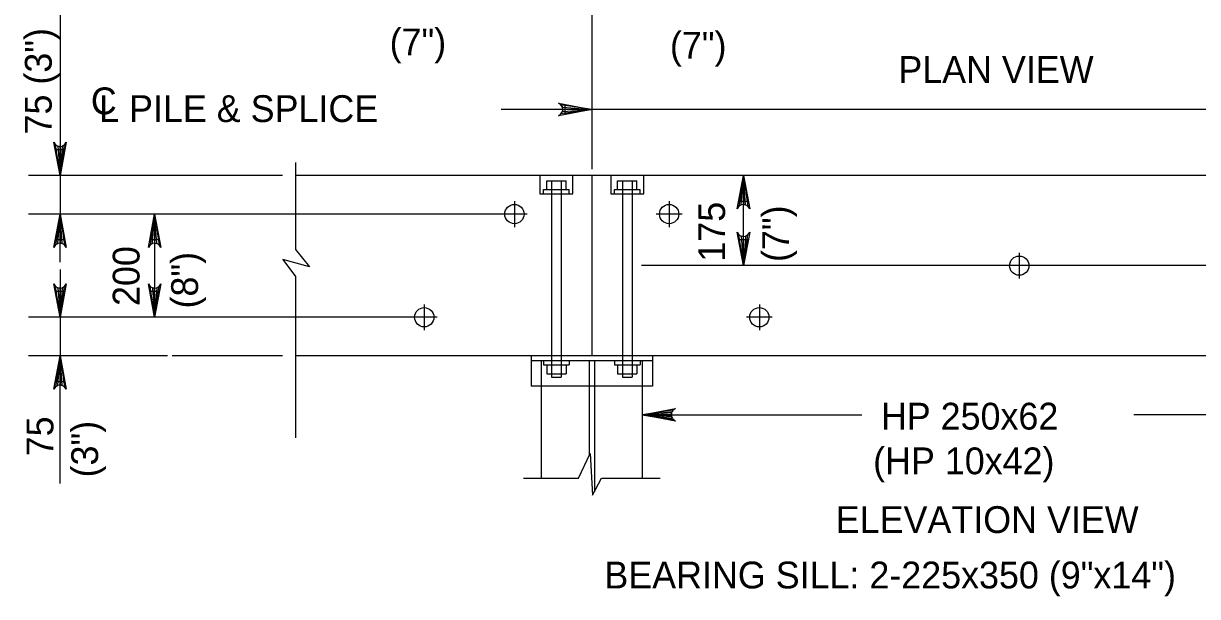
# Model space of a CAD drawing. Extents: x 635440 to 640306, y 296653 to 298484.
# Drawn here: x 639847 to 639978.4, y 297082.5 to 297146.6 of the extents above; entities that cross this region are included whole.
import ezdxf

# ---------------------------------------------------------------- set-up
doc = ezdxf.new("R2010")
doc.units = 0
for name, color, linetype in [('3', 7, 'Continuous'), ('4', 7, 'Continuous'), ('5', 7, 'Continuous')]:
    doc.layers.add(name, color=color, linetype=linetype)

msp = doc.modelspace()

# ---------------------------------------------------------------- linework, layer by layer
at = {"layer": '3'}
for p, q in [((639877.45, 297131.06), (639877.45, 297121.34)), ((640039.42, 297129.62), (639877.45, 297129.62)), ((639905.57, 297128.04), (639905.57, 297129.03)), ((639905.57, 297129.03), (639907.73, 297129.03)), ((639906.11, 297129.03), (639906.11, 297107.07)), ((639907.19, 297129.03), (639907.19, 297107.07)), ((639907.73, 297128.04), (639907.73, 297129.03)), ((639910.62, 297129.62), (639910.62, 297109.43)), ((639913.5, 297128.04), (639913.5, 297129.03)), ((639913.5, 297129.03), (639915.66, 297129.03)), ((639914.04, 297129.03), (639914.04, 297107.07)), ((639915.12, 297129.03), (639915.12, 297107.07)), ((639915.66, 297128.04), (639915.66, 297129.03)), ((639905.21, 297127.58), (639905.21, 297128.04)), ((639905.21, 297128.04), (639908.09, 297128.04)), ((639908.09, 297127.58), (639908.09, 297128.04)), ((639913.14, 297127.58), (639913.14, 297128.04)), ((639913.14, 297128.04), (639916.02, 297128.04)), ((639916.02, 297127.58), (639916.02, 297128.04)), ((639901.96, 297126.74), (639901.96, 297123.85)), ((639919.27, 297126.74), (639919.27, 297123.85)), ((639920.71, 297125.3), (639917.82, 297125.3)), ((639877.45, 297121.34), (639879.04, 297119.39)), ((639876.06, 297120.23), (639877.45, 297118.32)), ((639879.04, 297119.39), (639876.06, 297120.23)), ((639958.44, 297120.97), (639958.44, 297118.08)), ((639877.45, 297118.32), (639877.45, 297100.26)), ((639891.87, 297115.2), (639891.87, 297112.32)), ((639929.36, 297115.2), (639929.36, 297112.32)), ((639930.8, 297113.76), (639927.92, 297113.76)), ((640039.42, 297109.43), (639877.45, 297109.43)), ((639903.84, 297109.43), (639903.84, 297106.06)), ((639917.39, 297109.43), (639917.39, 297106.06)), ((639917.39, 297108.87), (639903.84, 297108.87)), ((639904.97, 297108.87), (639904.97, 297106.06)), ((639905.21, 297108.87), (639905.21, 297108.42)), ((639905.21, 297108.42), (639908.09, 297108.42)), ((639905.57, 297108.42), (639905.57, 297107.43)), ((639907.73, 297108.42), (639907.73, 297107.43)), ((639908.09, 297108.87), (639908.09, 297108.42)), ((639910.33, 297108.87), (639910.33, 297098.33)), ((639910.9, 297108.87), (639910.9, 297094.22)), ((639913.14, 297108.87), (639913.14, 297108.42)), ((639913.14, 297108.42), (639916.02, 297108.42)), ((639913.5, 297108.42), (639913.5, 297107.43)), ((639915.66, 297108.42), (639915.66, 297107.43)), ((639916.02, 297108.87), (639916.02, 297108.42)), ((639916.26, 297108.87), (639916.26, 297106.06)), ((639905.57, 297107.43), (639907.73, 297107.43)), ((639906.11, 297107.07), (639907.19, 297107.07)), ((639913.5, 297107.43), (639915.66, 297107.43)), ((639914.04, 297107.07), (639915.12, 297107.07)), ((639917.39, 297106.06), (639903.84, 297106.06)), ((639904.97, 297106.06), (639904.97, 297095.77)), ((639916.26, 297106.06), (639916.26, 297095.77)), ((639909.13, 297095.77), (639910.42, 297098.51)), ((639910.42, 297098.51), (639910.7, 297093.85)), ((639902.96, 297095.77), (639909.13, 297095.77)), ((639910.7, 297093.85), (639911.72, 297095.77)), ((639911.72, 297095.77), (639918.25, 297095.77))]:
    msp.add_line(p, q, dxfattribs=at)
for points in [[(639904.8, 297127.58), (639908.5, 297127.58), (639908.5, 297129.62), (639904.8, 297129.62)], [(639912.73, 297127.58), (639916.42, 297127.58), (639916.42, 297129.62), (639912.73, 297129.62)]]:
    msp.add_lwpolyline(points, close=True, dxfattribs=at)
for centre in [(639901.96, 297125.3), (639919.27, 297125.3), (639958.44, 297119.53), (639891.87, 297113.76), (639929.36, 297113.76)]:
    msp.add_circle(centre, 1.08, dxfattribs=at)
at = {"layer": '4'}
for p, q in [((639910.62, 297168.12), (639910.62, 297130.34)), ((639851.12, 297152.76), (639851.12, 297129.62)), ((640006.26, 297137.01), (639900.46, 297137.01)), ((639876.01, 297129.62), (639847.6, 297129.62)), ((639851.12, 297129.62), (639851.12, 297125.3)), ((639927.58, 297119.53), (639927.58, 297129.62)), ((639903.4, 297125.3), (639847.6, 297125.3)), ((639851.12, 297119.93), (639851.12, 297125.3)), ((639861.71, 297125.3), (639861.71, 297113.76)), ((639851.12, 297119.1), (639851.12, 297113.76)), ((639992.02, 297119.53), (639916.19, 297119.53)), ((639893.31, 297113.76), (639847.6, 297113.76)), ((639851.12, 297113.76), (639851.12, 297109.43)), ((639863.15, 297109.43), (639847.6, 297109.43)), ((639851.12, 297095.15), (639851.12, 297109.43)), ((639876.01, 297109.43), (639863.66, 297109.43))]:
    msp.add_line(p, q, dxfattribs=at)
for points in [[(639910.62, 297137.01), (639906.89, 297136.31), (639907.17, 297136.51), (639907.32, 297136.76), (639907.36, 297137.01), (639907.32, 297137.26), (639907.17, 297137.51), (639906.89, 297137.71), (639910.62, 297137.01), (639907.17, 297137.51), (639907.32, 297137.26), (639910.62, 297137.01), (639907.36, 297137.01), (639907.32, 297136.76), (639910.62, 297137.01), (639907.17, 297136.51)], [(639851.12, 297129.62), (639850.42, 297133.35), (639850.62, 297133.06), (639850.87, 297132.91), (639851.12, 297132.87), (639851.37, 297132.91), (639851.62, 297133.06), (639851.82, 297133.35), (639851.12, 297129.62), (639851.62, 297133.06), (639851.37, 297132.91), (639851.12, 297129.62), (639851.12, 297132.87), (639850.87, 297132.91), (639851.12, 297129.62), (639850.62, 297133.06)], [(639927.58, 297129.62), (639928.28, 297125.89), (639928.08, 297126.18), (639927.83, 297126.33), (639927.58, 297126.37), (639927.33, 297126.33), (639927.08, 297126.18), (639926.88, 297125.89), (639927.58, 297129.62), (639927.08, 297126.18), (639927.33, 297126.33), (639927.58, 297129.62), (639927.58, 297126.37), (639927.83, 297126.33), (639927.58, 297129.62), (639928.08, 297126.18)], [(639851.12, 297125.3), (639851.82, 297121.57), (639851.62, 297121.85), (639851.37, 297122), (639851.12, 297122.04), (639850.87, 297122), (639850.62, 297121.85), (639850.42, 297121.57), (639851.12, 297125.3), (639850.62, 297121.85), (639850.87, 297122), (639851.12, 297125.3), (639851.12, 297122.04), (639851.37, 297122), (639851.12, 297125.3), (639851.62, 297121.85)], [(639861.71, 297125.3), (639862.41, 297121.57), (639862.21, 297121.85), (639861.96, 297122), (639861.71, 297122.04), (639861.46, 297122), (639861.21, 297121.85), (639861.01, 297121.57), (639861.71, 297125.3), (639861.21, 297121.85), (639861.46, 297122), (639861.71, 297125.3), (639861.71, 297122.04), (639861.96, 297122), (639861.71, 297125.3), (639862.21, 297121.85)], [(639927.58, 297119.53), (639926.88, 297123.26), (639927.08, 297122.97), (639927.33, 297122.82), (639927.58, 297122.78), (639927.83, 297122.82), (639928.08, 297122.97), (639928.28, 297123.26), (639927.58, 297119.53), (639928.08, 297122.97), (639927.83, 297122.82), (639927.58, 297119.53), (639927.58, 297122.78), (639927.33, 297122.82), (639927.58, 297119.53), (639927.08, 297122.97)], [(639851.12, 297113.76), (639850.42, 297117.49), (639850.62, 297117.2), (639850.87, 297117.05), (639851.12, 297117.01), (639851.37, 297117.05), (639851.62, 297117.2), (639851.82, 297117.49), (639851.12, 297113.76), (639851.62, 297117.2), (639851.37, 297117.05), (639851.12, 297113.76), (639851.12, 297117.01), (639850.87, 297117.05), (639851.12, 297113.76), (639850.62, 297117.2)], [(639861.71, 297113.76), (639861.01, 297117.49), (639861.21, 297117.2), (639861.46, 297117.05), (639861.71, 297117.01), (639861.96, 297117.05), (639862.21, 297117.2), (639862.41, 297117.49), (639861.71, 297113.76), (639862.21, 297117.2), (639861.96, 297117.05), (639861.71, 297113.76), (639861.71, 297117.01), (639861.46, 297117.05), (639861.71, 297113.76), (639861.21, 297117.2)], [(639851.12, 297109.43), (639851.82, 297105.7), (639851.62, 297105.99), (639851.37, 297106.14), (639851.12, 297106.18), (639850.87, 297106.14), (639850.62, 297105.99), (639850.42, 297105.7), (639851.12, 297109.43), (639850.62, 297105.99), (639850.87, 297106.14), (639851.12, 297109.43), (639851.12, 297106.18), (639851.37, 297106.14), (639851.12, 297109.43), (639851.62, 297105.99)], [(639916.26, 297102.85), (639919.99, 297103.55), (639919.85, 297103.45), (639919.7, 297103.35), (639919.63, 297103.22), (639919.55, 297103.1), (639919.53, 297102.97), (639919.51, 297102.85), (639919.53, 297102.72), (639919.55, 297102.6), (639919.63, 297102.47), (639919.7, 297102.35), (639919.85, 297102.25), (639919.99, 297102.15), (639916.26, 297102.85), (639919.85, 297102.25), (639919.7, 297102.35), (639916.26, 297102.85), (639919.63, 297102.47), (639919.55, 297102.6), (639916.26, 297102.85), (639919.53, 297102.72), (639919.51, 297102.85), (639916.26, 297102.85), (639919.53, 297102.97), (639919.55, 297103.1), (639916.26, 297102.85), (639919.63, 297103.22), (639919.7, 297103.35), (639916.26, 297102.85), (639919.85, 297103.45)], [(639916.26, 297102.85), (639940.81, 297102.85)], [(640000.61, 297102.85), (639971.25, 297102.85)]]:
    msp.add_lwpolyline(points, dxfattribs=at)
for points in [[(639907.61, 297137.49), (639907.61, 297136.53), (639910.49, 297137.01)], [(639851.6, 297132.5), (639850.64, 297132.5), (639851.12, 297129.62)], [(639927.1, 297126.74), (639928.06, 297126.74), (639927.58, 297129.62)], [(639851.6, 297122.41), (639850.64, 297122.41), (639851.12, 297125.3)], [(639862.19, 297122.41), (639861.23, 297122.41), (639861.71, 297125.3)], [(639928.06, 297122.41), (639927.1, 297122.41), (639927.58, 297119.53)], [(639851.6, 297116.64), (639850.64, 297116.64), (639851.12, 297113.76)], [(639862.19, 297116.64), (639861.23, 297116.64), (639861.71, 297113.76)], [(639851.6, 297106.55), (639850.64, 297106.55), (639851.12, 297109.43)]]:
    msp.add_lwpolyline(points, close=True, dxfattribs=at)

# ---------------------------------------------------------------- texts
for s, height, p in [('PLAN VIEW', 3, (639944.91, 297139.97)), ('C', 3, (639854.57, 297136.47)), ('L PILE & SPLICE', 3.0001, (639855.5, 297135.6)), ('HP 250x62', 3, (639942.96, 297101.19)), ('(HP 10x42)', 3, (639942.09, 297096.19)), ('ELEVATION VIEW', 3.0001, (639937.91, 297089.62))]:
    msp.add_text(s, height=height, dxfattribs=at).set_placement(p)
at = {"layer": '5'}
for s, height, p in [('(7")', 3, (639888, 297143.06)), ('(7")', 3, (639919.36, 297142.69)), ('BEARING SILL: 2-225x350 (9"x14")', 3.0001, (639912.02, 297083.42))]:
    msp.add_text(s, height=height, dxfattribs=at).set_placement(p)
for s, p in [('75 (3")', (639850.19, 297134.21)), ('175', (639925.53, 297119.98)), ('(7")', (639932.68, 297119.94)), ('200', (639860.02, 297115.02)), ('(8")', (639866.56, 297114.74)), ('75', (639850.38, 297098.2)), ('(3")', (639855.38, 297095.84))]:
    msp.add_text(s, height=3, rotation=90, dxfattribs=at).set_placement(p)

doc.saveas('drawing.dxf')
